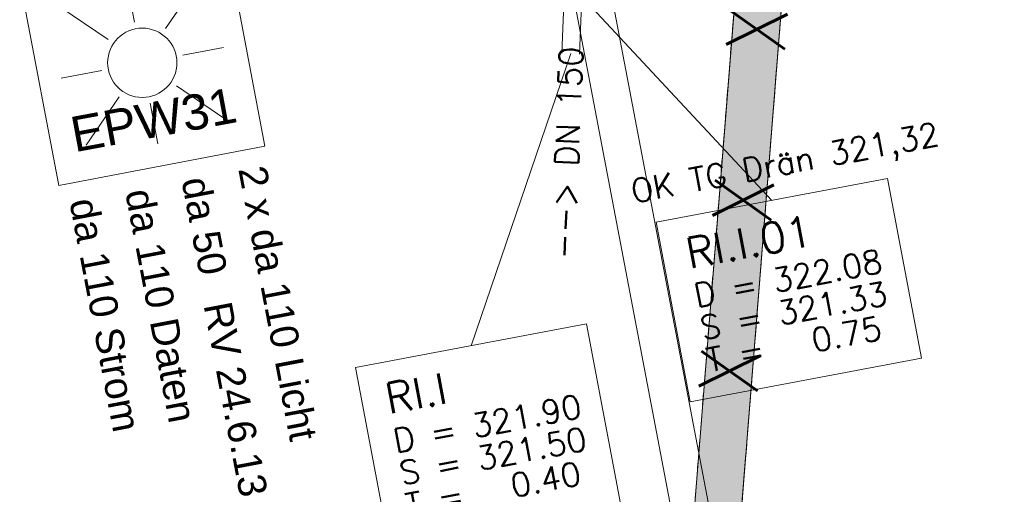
# Model space of a CAD drawing. Header units: metres. Extents: x -502 to 161, y -108 to 174.
# Tile 544 of 656: x -124.08 to -115.71, y 9.79 to 13.83. Entities that reach past the tile are written whole.
import ezdxf

# ---------------------------------------------------------------- set-up
doc = ezdxf.new("R2010")
doc.units = ezdxf.units.M
doc.header["$LTSCALE"] = 0.1
doc.linetypes.add('140', pattern=[2.075, 0.75, -0.175, 0.75, -0.175, 0.05, -0.175])
doc.linetypes.add('240', pattern=[101.6, 101.6, 0])
for name, color, linetype in [('BRI31-005.05-5p02-Koordinierung Lageplan 4. BA ZOB West 2022-06-15', 7, 'Continuous'), ('BRI31-005.07-5f08-Koordinierung Lageplan 4. BA Radstation - Seeterrasse 2023-05-31', 7, 'Continuous'), ('BRI32-005.03-5f06-Koordinierung Schemaplan 4 BA ZOB Teilbereich 2 Ost - Bahnhofsallee 2023-01-21', 7, 'Continuous')]:
    doc.layers.add(name, color=color, linetype=linetype)
doc.styles.add('Arial', font='arial.ttf')
doc.styles.add('Txt', font='txt_____.ttf')

# ---------------------------------------------------------------- blocks, each defined once
blk = doc.blocks.new('WP_LP-1020')
at = {"color": 7, "linetype": 'Continuous', "lineweight": 20, "transparency": 33554687}
for p, q in [((-0.8253, 0.8253), (0.8253, 0.8253)), ((-0.8253, -0.8253), (-0.8253, 0.8253)), ((0.8253, -0.8253), (0.8253, 0.8253)), ((-0.8253, -0.8253), (0.8253, -0.8253))]:
    blk.add_line(p, q, dxfattribs=at)
at = {"color": 1, "linetype": 'Continuous', "lineweight": 9, "true_color": 0xff0000, "transparency": 33554687}
for p, q in [((0, 0.649924), (0, 0.324962)), ((-0.554739, 0.55475), (-0.229777, 0.229788)), ((0.229777, 0.229788), (0.554739, 0.55475)), ((-0.324962, 0), (-0.649924, 0)), ((0.324962, 0), (0.649924, 0)), ((-0.229777, -0.229777), (-0.554739, -0.554739)), ((0.229777, -0.229777), (0.554739, -0.554739)), ((0, -0.324962), (0, -0.649924))]:
    blk.add_line(p, q, dxfattribs=at)
at = {"color": 7, "linetype": 'Continuous', "lineweight": 20, "transparency": 33554687}
blk.add_circle((0, 0), 0.272749, dxfattribs=at)

msp = doc.modelspace()

# ---------------------------------------------------------------- linework, layer by layer
at = {"layer": 'BRI31-005.05-5p02-Koordinierung Lageplan 4. BA ZOB West 2022-06-15', "color": 7, "linetype": '240', "lineweight": 18, "transparency": 33554687, "flags": 128}
msp.add_lwpolyline([(-119.5297, -10.2159), (-116.0087, 33.9971), (-116.4075, 34.0289), (-119.9285, -10.1841)], dxfattribs=at)
at = {"layer": 'BRI31-005.05-5p02-Koordinierung Lageplan 4. BA ZOB West 2022-06-15', "color": 7, "linetype": 'Continuous', "lineweight": 18, "transparency": 33554687, "flags": 128}
msp.add_lwpolyline([(-119.5297, -10.2159), (-116.0087, 33.9971), (-116.4075, 34.0289), (-119.9285, -10.1841)], dxfattribs=at)
at = {"layer": 'BRI31-005.07-5f08-Koordinierung Lageplan 4. BA Radstation - Seeterrasse 2023-05-31', "color": 7, "linetype": 'Continuous', "lineweight": 13, "transparency": 33554687, "flags": 128}
msp.add_lwpolyline([(-119.5297, -10.2159), (-116.0087, 33.9971), (-116.4075, 34.0289), (-119.9285, -10.1841)], dxfattribs=at)
msp.add_lwpolyline([(-119.5297, -10.2159), (-116.0087, 33.9971), (-116.4075, 34.0289), (-119.9285, -10.1841)], dxfattribs=at)
at = {"layer": 'BRI31-005.07-5f08-Koordinierung Lageplan 4. BA Radstation - Seeterrasse 2023-05-31', "color": 7, "linetype": '140', "lineweight": 13, "transparency": 33554687, "flags": 128}
msp.add_lwpolyline([(-119.5297, -10.2159), (-116.0087, 33.9971), (-116.4075, 34.0289), (-119.9285, -10.1841)], dxfattribs=at)
msp.add_lwpolyline([(-119.5297, -10.2159), (-116.0087, 33.9971), (-116.4075, 34.0289), (-119.9285, -10.1841)], dxfattribs=at)
at = {"layer": 'BRI31-005.07-5f08-Koordinierung Lageplan 4. BA Radstation - Seeterrasse 2023-05-31', "color": 41, "linetype": 'Continuous', "true_color": 0xffdf7f, "transparency": 33554687}
msp.add_solid([(-119.9285, -10.1841), (-119.5297, -10.2159), (-116.4075, 34.0289), (-116.0087, 33.9971)], dxfattribs=at)
msp.add_solid([(-119.9285, -10.1841), (-119.5297, -10.2159), (-116.4075, 34.0289), (-116.0087, 33.9971)], dxfattribs=at)
at = {"layer": 'BRI32-005.03-5f06-Koordinierung Schemaplan 4 BA ZOB Teilbereich 2 Ost - Bahnhofsallee 2023-01-21', "color": 7, "linetype": 'Continuous', "lineweight": 20, "transparency": 33554687}
for p, q in [((-121.022, 24.3671), (-114.8217, -8.1312)), ((-121.3363, 24.3071), (-115.1361, -8.1912))]:
    msp.add_line(p, q, dxfattribs=at)
at = {"layer": 'BRI32-005.03-5f06-Koordinierung Schemaplan 4 BA ZOB Teilbereich 2 Ost - Bahnhofsallee 2023-01-21', "color": 1, "linetype": 'Continuous', "lineweight": 20, "true_color": 0xff0000, "transparency": 33554687}
for p, q in [((-119.3751, 14.101), (-117.6889, 12.2916)), ((-119.3981, 13.539), (-120.2459, 11.0566))]:
    msp.add_line(p, q, dxfattribs=at)
at = {"layer": 'BRI32-005.03-5f06-Koordinierung Schemaplan 4 BA ZOB Teilbereich 2 Ost - Bahnhofsallee 2023-01-21', "color": 7, "linetype": '240', "lineweight": 13, "transparency": 33554687, "flags": 128}
msp.add_lwpolyline([(-119.5297, -10.2159), (-116.0087, 33.9971), (-116.4075, 34.0289), (-119.9285, -10.1841)], dxfattribs=at)
at = {"layer": 'BRI32-005.03-5f06-Koordinierung Schemaplan 4 BA ZOB Teilbereich 2 Ost - Bahnhofsallee 2023-01-21', "color": 7, "linetype": 'Continuous', "lineweight": 13, "transparency": 33554687, "flags": 128}
for points in [[(-119.5297, -10.2159), (-116.0087, 33.9971), (-116.4075, 34.0289), (-119.9285, -10.1841)], [(-118.6714, 12.1053), (-116.7064, 12.4779), (-116.4169, 10.9511), (-118.3819, 10.5785), (-118.6714, 12.1053)], [(-121.2284, 10.8703), (-119.2634, 11.2429), (-118.9739, 9.7161), (-120.9389, 9.3435), (-121.2284, 10.8703)]]:
    msp.add_lwpolyline(points, dxfattribs=at)
at = {"layer": 'BRI32-005.03-5f06-Koordinierung Schemaplan 4 BA ZOB Teilbereich 2 Ost - Bahnhofsallee 2023-01-21', "color": 1, "linetype": 'Continuous', "lineweight": 13, "true_color": 0xff0000, "transparency": 33554687, "flags": 128}
msp.add_lwpolyline([(-119.3232, 13.5359), (-119.3002, 14.0979), (-119.4501, 14.1041), (-119.4731, 13.5421)], dxfattribs=at)
at = {"layer": 'BRI32-005.03-5f06-Koordinierung Schemaplan 4 BA ZOB Teilbereich 2 Ost - Bahnhofsallee 2023-01-21', "color": 1, "linetype": 'Continuous', "lineweight": 20, "true_color": 0xff0000, "transparency": 33554687, "flags": 128}
for points in [[(-118.6714, 12.1053), (-116.7064, 12.4779), (-116.4169, 10.9511), (-118.3819, 10.5785), (-118.6714, 12.1053)], [(-121.2284, 10.8703), (-119.2634, 11.2429), (-118.9739, 9.7161), (-120.9389, 9.3435), (-121.2284, 10.8703)]]:
    msp.add_lwpolyline(points, dxfattribs=at)

# ---------------------------------------------------------------- block references
at = {"layer": 'BRI32-005.03-5f06-Koordinierung Schemaplan 4 BA ZOB Teilbereich 2 Ost - Bahnhofsallee 2023-01-21', "color": 7, "transparency": 33554687, "xscale": 1.080000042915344, "yscale": 1.080000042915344, "zscale": 1.080000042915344, "rotation": 280.7730010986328}
msp.add_blockref('WP_LP-1020', (-123.0404, 13.4615), dxfattribs=at)

# ---------------------------------------------------------------- texts
at = {"layer": 'BRI32-005.03-5f06-Koordinierung Schemaplan 4 BA ZOB Teilbereich 2 Ost - Bahnhofsallee 2023-01-21', "color": 2, "true_color": 0xffff00, "transparency": 33554687, "insert": (-119.5924, -5.3301), "char_height": 0.5, "attachment_point": 1, "rotation": 85.42917, "line_spacing_factor": 0.25, "style": 'Txt'}
msp.add_mtext('X   X   X   X   X   X   X   X   X   X   X   X   X   X   X   X   X   X   X   X   X   X   X   X   X   X', dxfattribs=at)
at = {"layer": 'BRI32-005.03-5f06-Koordinierung Schemaplan 4 BA ZOB Teilbereich 2 Ost - Bahnhofsallee 2023-01-21', "color": 190, "true_color": 0x7f00ff, "transparency": 33554687, "attachment_point": 1, "line_spacing_factor": 0.25, "style": 'Arial'}
for s, insert, char_height, rotation in [('EPW31', (-123.6709, 12.995), 0.3, 10.53801), ('2 x da 110 Licht', (-121.9892, 12.6031), 0.24, 280.76885)]:
    msp.add_mtext(s, dxfattribs=dict(at, insert=insert, char_height=char_height, rotation=rotation))
at = {"layer": 'BRI32-005.03-5f06-Koordinierung Schemaplan 4 BA ZOB Teilbereich 2 Ost - Bahnhofsallee 2023-01-21', "color": 1, "true_color": 0xff0000, "transparency": 33554687, "attachment_point": 1, "line_spacing_factor": 0.25}
for s, insert, char_height, rotation, style in [('--> DN 150', (-119.5663, 11.7964), 0.2, 87.65646, 'Txt'), ('OK TG Drän 321,32', (-118.9019, 12.4634), 0.2, 10.737, 'Txt'), ('da 50', (-122.472, 12.5097), 0.24, 280.76885, 'Arial'), ('RI.I.01', (-118.4377, 11.9647), 0.26, 10.737, 'Txt'), ('D = 322.08', (-118.3643, 11.5776), 0.2, 10.737, 'Txt'), ('S = 321.33', (-118.3121, 11.3025), 0.2, 10.737, 'Txt'), ('RV 24.6.13', (-122.2844, 11.4475), 0.24, 280.76885, 'Arial'), ('T =   0.75', (-118.2599, 11.0274), 0.2, 10.737, 'Txt'), ('RI.I', (-120.9947, 10.7297), 0.26, 10.737, 'Txt'), ('D = 321.90', (-120.9213, 10.3426), 0.2, 10.737, 'Txt'), ('S = 321.50', (-120.8691, 10.0675), 0.2, 10.737, 'Txt'), ('T =   0.40', (-120.8169, 9.7924), 0.2, 10.737, 'Txt')]:
    msp.add_mtext(s, dxfattribs=dict(at, insert=insert, char_height=char_height, rotation=rotation, style=style))
at = {"layer": 'BRI32-005.03-5f06-Koordinierung Schemaplan 4 BA ZOB Teilbereich 2 Ost - Bahnhofsallee 2023-01-21', "color": 7, "transparency": 33554687, "char_height": 0.24, "attachment_point": 1, "rotation": 280.76885, "line_spacing_factor": 0.25, "style": 'Arial'}
for s, insert in [('da 110 Daten', (-122.951, 12.4084)), ('da 110 Strom', (-123.425, 12.3293))]:
    msp.add_mtext(s, dxfattribs=dict(at, insert=insert))

doc.saveas('drawing.dxf')
